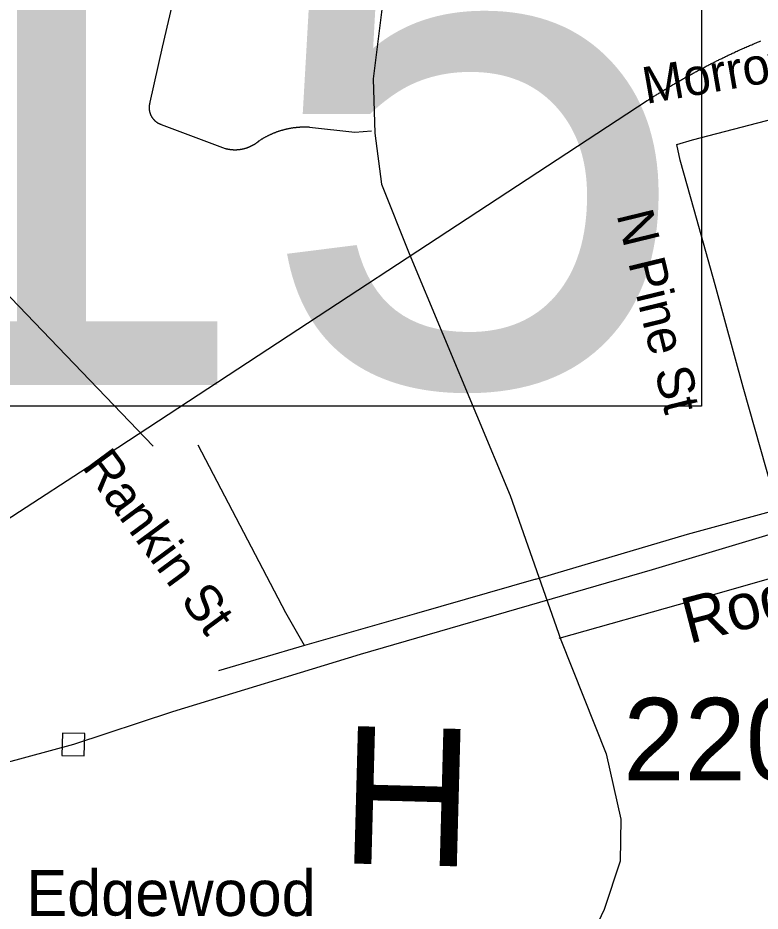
# Model space of a CAD drawing. Extents: x 1268485 to 1426702, y 514839 to 616766.
# Drawn here: x 1373328 to 1374658, y 560134 to 561733 of the extents above; entities that cross this region are included whole.
import ezdxf

# ---------------------------------------------------------------- set-up
doc = ezdxf.new("R2010")
doc.units = 0
for name, color, linetype in [('Old_Level_10', 7, 'Continuous'), ('Old_Level_22', 7, 'Continuous'), ('Old_Level_31', 7, 'Continuous'), ('Old_Level_32', 7, 'Continuous'), ('Old_Level_35', 7, 'Continuous'), ('Old_Level_4', 7, 'Continuous'), ('Old_Level_44', 7, 'Continuous'), ('Old_Level_50', 7, 'Continuous'), ('Old_Level_56', 7, 'Continuous'), ('Old_Level_8', 7, 'Continuous')]:
    doc.layers.add(name, color=color, linetype=linetype)

msp = doc.modelspace()

# ---------------------------------------------------------------- linework, layer by layer
at = {"layer": 'Old_Level_31'}
msp.add_line((1374028.666, 561312.434), (1374028.666, 561312.434), dxfattribs=at)
at = {"layer": 'Old_Level_32'}
for points in [[(1373942.661, 562378.286), (1373999.101, 562170.034), (1374009.929, 562038.405), (1373997.757, 561947.061), (1373985.586, 561791.778), (1373964.286, 561624.315), (1373967.329, 561526.883), (1373979.5, 561435.539), (1374028.988, 561311.728)], [(1374028.988, 561311.728), (1374210.026, 560878.369), (1374300.886, 560619.906), (1374382.006, 560415.344), (1374407.966, 560298.451), (1374407.326, 560223.623), (1374378.345, 560136.625), (1374345.224, 560066.199), (1374076.284, 559780.594), (1373765.462, 559467.214), (1373393.197, 559110.341)]]:
    msp.add_lwpolyline(points, dxfattribs=at)
at = {"layer": 'Old_Level_35'}
for p, q in [((1373584.954, 561542.513), (1373699.476, 561499.606)), ((1373841.474, 560609.731), (1373687.583, 560564.209))]:
    msp.add_line(p, q, dxfattribs=at)
for points in [[(1373608.023, 561773.196), (1373586.595, 561681.179), (1373564.654, 561582.293)], [(1374508.406, 561506.936), (1374536.396, 561515.241), (1374844.282, 561594.955), (1374899.338, 561607.053)], [(1373564.654, 561582.293), (1373564.552, 561581.832), (1373564.347, 561581.319), (1373564.244, 561580.857), (1373564.141, 561580.396), (1373564.039, 561579.884), (1373563.834, 561579.371), (1373563.731, 561578.961), (1373563.731, 561578.448), (1373563.629, 561577.936), (1373563.526, 561577.423), (1373563.526, 561576.961), (1373563.424, 561576.449), (1373563.424, 561575.936), (1373563.219, 561575.423), (1373563.219, 561574.962), (1373563.219, 561574.45), (1373563.219, 561573.937), (1373563.219, 561573.425), (1373563.219, 561572.963), (1373563.219, 561572.45), (1373563.219, 561571.938), (1373563.219, 561571.425), (1373563.219, 561570.964), (1373563.219, 561570.451), (1373563.219, 561569.939), (1373563.424, 561569.426), (1373563.424, 561568.913), (1373563.526, 561568.452), (1373563.526, 561567.939), (1373563.629, 561567.426), (1373563.731, 561566.914), (1373563.731, 561566.504), (1373563.834, 561565.991), (1373564.039, 561565.478), (1373564.141, 561565.017), (1373564.244, 561564.505), (1373564.347, 561564.043), (1373564.552, 561563.582), (1373564.654, 561563.069), (1373564.859, 561562.608), (1373564.962, 561562.147), (1373565.167, 561561.685), (1373565.372, 561561.172), (1373565.474, 561560.762), (1373565.782, 561560.25), (1373565.884, 561559.789), (1373566.089, 561559.379), (1373566.397, 561558.866), (1373566.5, 561558.456), (1373566.705, 561557.994), (1373567.012, 561557.584), (1373567.217, 561557.123), (1373567.525, 561556.713), (1373567.73, 561556.251), (1373568.037, 561555.79), (1373568.243, 561555.431), (1373568.653, 561555.021), (1373568.858, 561554.56), (1373569.165, 561554.201), (1373569.37, 561553.74), (1373569.78, 561553.38), (1373569.985, 561553.022), (1373570.396, 561552.56), (1373570.601, 561552.202), (1373571.011, 561551.792), (1373571.421, 561551.432), (1373571.626, 561551.074), (1373572.036, 561550.664), (1373572.344, 561550.356), (1373572.754, 561549.997), (1373573.164, 561549.639), (1373573.471, 561549.331), (1373573.779, 561548.921), (1373574.292, 561548.613), (1373574.599, 561548.306), (1373575.009, 561547.998), (1373575.419, 561547.691), (1373575.727, 561547.383), (1373576.137, 561547.075), (1373576.547, 561546.768), (1373576.957, 561546.511), (1373577.367, 561546.204), (1373577.777, 561545.948), (1373578.29, 561545.691), (1373578.598, 561545.383), (1373579.11, 561545.127), (1373579.52, 561544.871), (1373580.033, 561544.666), (1373580.341, 561544.461), (1373580.853, 561544.205), (1373581.263, 561544), (1373581.776, 561543.743), (1373582.289, 561543.538), (1373582.596, 561543.384), (1373583.109, 561543.179), (1373583.621, 561543.025), (1373584.032, 561542.82), (1373584.544, 561542.615), (1373584.954, 561542.513)], [(1373760.479, 561513.395), (1373761.299, 561513.857), (1373762.119, 561514.42), (1373762.837, 561514.933), (1373763.76, 561515.446), (1373764.477, 561516.01), (1373765.4, 561516.523), (1373766.118, 561516.984), (1373767.041, 561517.496), (1373767.758, 561517.958), (1373768.578, 561518.419), (1373769.501, 561518.932), (1373770.219, 561519.393), (1373771.142, 561519.854), (1373771.962, 561520.316), (1373772.782, 561520.829), (1373773.602, 561521.239), (1373774.525, 561521.7), (1373775.345, 561522.11), (1373776.268, 561522.572), (1373776.986, 561522.982), (1373777.908, 561523.443), (1373778.728, 561523.802), (1373779.651, 561524.263), (1373780.471, 561524.622), (1373781.394, 561525.083), (1373782.214, 561525.442), (1373783.137, 561525.801), (1373783.957, 561526.263), (1373784.88, 561526.621), (1373785.7, 561526.929), (1373786.623, 561527.288), (1373787.546, 561527.698), (1373788.468, 561528.056), (1373789.391, 561528.364), (1373790.211, 561528.774), (1373791.134, 561529.082), (1373791.954, 561529.441), (1373792.877, 561529.749), (1373793.902, 561530.056), (1373794.723, 561530.364), (1373795.645, 561530.671), (1373796.465, 561530.979), (1373797.491, 561531.235), (1373798.413, 561531.542), (1373799.234, 561531.799), (1373800.259, 561532.107), (1373801.079, 561532.363), (1373802.002, 561532.619), (1373803.027, 561532.927), (1373803.847, 561533.183), (1373804.873, 561533.439), (1373805.795, 561533.644), (1373806.718, 561533.9), (1373807.641, 561534.105), (1373808.461, 561534.31), (1373809.486, 561534.567), (1373810.409, 561534.772), (1373811.332, 561534.926), (1373812.255, 561535.182), (1373813.28, 561535.387), (1373814.1, 561535.541), (1373815.125, 561535.695), (1373816.15, 561535.9), (1373816.971, 561536.053), (1373817.996, 561536.208), (1373818.919, 561536.361), (1373819.841, 561536.515), (1373820.764, 561536.669), (1373821.789, 561536.823), (1373822.712, 561536.925), (1373823.635, 561537.079), (1373824.66, 561537.181), (1373825.48, 561537.233), (1373826.506, 561537.386), (1373827.531, 561537.489), (1373828.351, 561537.54), (1373829.376, 561537.694), (1373830.402, 561537.746), (1373831.222, 561537.796), (1373832.247, 561537.899), (1373833.272, 561537.951), (1373834.093, 561538.001), (1373835.118, 561538.053), (1373836.041, 561538.053), (1373836.963, 561538.104), (1373837.989, 561538.104), (1373838.911, 561538.206), (1373839.834, 561538.206), (1373840.859, 561538.206), (1373841.885, 561538.206), (1373842.705, 561538.206), (1373843.73, 561538.206), (1373844.755, 561538.206), (1373845.575, 561538.104), (1373846.601, 561538.104), (1373847.626, 561538.053), (1373848.549, 561538.053), (1373849.471, 561538.001), (1373850.394, 561537.951)], [(1373850.394, 561537.951), (1373931.595, 561528.774), (1373961.84, 561531.184)], [(1373699.476, 561499.606), (1373700.091, 561499.452), (1373700.706, 561499.298), (1373701.424, 561499.144), (1373702.142, 561498.991), (1373702.757, 561498.888), (1373703.372, 561498.683), (1373703.987, 561498.581), (1373704.602, 561498.426), (1373705.217, 561498.324), (1373705.832, 561498.273), (1373706.653, 561498.119), (1373707.268, 561498.016), (1373707.883, 561497.914), (1373708.498, 561497.811), (1373709.113, 561497.76), (1373709.831, 561497.709), (1373710.549, 561497.606), (1373711.164, 561497.555), (1373711.779, 561497.504), (1373712.497, 561497.453), (1373713.112, 561497.453), (1373713.727, 561497.401), (1373714.342, 561497.401), (1373715.162, 561497.299), (1373715.778, 561497.299), (1373716.393, 561497.299), (1373717.008, 561497.299), (1373717.725, 561497.299), (1373718.341, 561497.299), (1373718.956, 561497.299), (1373719.673, 561497.401), (1373720.391, 561497.401), (1373721.006, 561497.453), (1373721.621, 561497.453), (1373722.237, 561497.504), (1373722.954, 561497.555), (1373723.672, 561497.606), (1373724.287, 561497.709), (1373724.902, 561497.76), (1373725.62, 561497.811), (1373726.235, 561497.914), (1373726.85, 561498.016), (1373727.465, 561498.119), (1373728.081, 561498.273), (1373728.798, 561498.324), (1373729.516, 561498.426), (1373730.131, 561498.581), (1373730.746, 561498.683), (1373731.361, 561498.888), (1373731.977, 561498.991), (1373732.592, 561499.144), (1373733.207, 561499.298), (1373734.027, 561499.503), (1373734.642, 561499.606), (1373735.257, 561499.811), (1373735.873, 561500.016), (1373736.488, 561500.169), (1373737.103, 561500.374), (1373737.718, 561500.579), (1373738.333, 561500.836), (1373739.051, 561500.99), (1373739.666, 561501.195), (1373740.281, 561501.451), (1373740.896, 561501.707), (1373741.409, 561501.964), (1373742.024, 561502.117), (1373742.639, 561502.374), (1373743.254, 561502.682), (1373743.87, 561502.938), (1373744.485, 561503.194), (1373744.997, 561503.45), (1373745.613, 561503.758), (1373746.228, 561504.014), (1373746.843, 561504.322), (1373747.356, 561504.63), (1373747.971, 561504.937), (1373748.586, 561505.193), (1373749.098, 561505.501), (1373749.714, 561505.86), (1373750.226, 561506.168), (1373750.841, 561506.526), (1373751.457, 561506.834), (1373751.969, 561507.193), (1373752.482, 561507.5), (1373753.097, 561507.859), (1373753.61, 561508.269), (1373754.225, 561508.628), (1373754.737, 561508.987), (1373755.25, 561509.294), (1373755.865, 561509.756), (1373756.378, 561510.114), (1373756.89, 561510.524), (1373757.403, 561510.884), (1373758.018, 561511.294), (1373758.531, 561511.704), (1373759.043, 561512.114), (1373759.454, 561512.524), (1373759.966, 561512.934), (1373760.479, 561513.395)], [(1374689.365, 560853.384), (1374627.131, 561072.328), (1374577.201, 561255.542), (1374539.472, 561389.493), (1374514.66, 561478.434), (1374508.406, 561506.936)], [(1373841.474, 560609.731), (1373808.153, 560668.376), (1373650.981, 560968.572)], [(1374255.987, 560728.456), (1374290.231, 560738.555), (1374527.579, 560809.246), (1374689.365, 560853.384)], [(1374298.023, 560623.008), (1374534.756, 560689.701), (1374724.531, 560743.63)], [(1374255.987, 560728.456), (1374042.22, 560666.633), (1373841.474, 560609.731)]]:
    msp.add_lwpolyline(points, dxfattribs=at)
at = {"layer": 'Old_Level_4'}
msp.add_lwpolyline([(1371584.455, 562255.041), (1374552.681, 562255.041), (1374552.681, 561038.055), (1371584.455, 561038.055), (1371584.455, 562255.041)], dxfattribs=at)
at = {"layer": 'Old_Level_44'}
for points in [[(1374608.472, 561670.107), (1374610.522, 561671.08), (1374612.47, 561672.003), (1374614.521, 561672.926), (1374616.469, 561673.798), (1374618.519, 561674.771), (1374620.467, 561675.643), (1374622.518, 561676.566), (1374624.466, 561677.437), (1374626.516, 561678.36), (1374628.464, 561679.231), (1374630.515, 561680.103), (1374632.463, 561681.025), (1374634.616, 561681.897), (1374636.666, 561682.82), (1374638.614, 561683.691), (1374640.665, 561684.511), (1374642.613, 561685.383), (1374644.766, 561686.254), (1374646.714, 561687.126), (1374648.764, 561687.997), (1374650.712, 561688.817), (1374652.866, 561689.689), (1374654.916, 561690.509), (1374656.864, 561691.38), (1374658.915, 561692.201)], [(1374455.605, 561585.318), (1374457.143, 561586.24), (1374458.579, 561587.163), (1374460.014, 561588.188), (1374461.449, 561589.111), (1374462.987, 561590.085), (1374464.525, 561591.007), (1374465.961, 561591.93), (1374467.498, 561592.955), (1374469.036, 561593.878), (1374470.472, 561594.801), (1374472.01, 561595.775), (1374473.547, 561596.698), (1374474.983, 561597.621), (1374476.521, 561598.492), (1374477.956, 561599.415), (1374479.494, 561600.389), (1374481.032, 561601.312), (1374482.467, 561602.234), (1374484.005, 561603.208), (1374485.543, 561604.08), (1374486.978, 561605.003), (1374488.619, 561605.925), (1374490.157, 561606.796), (1374491.592, 561607.771), (1374493.13, 561608.642), (1374494.668, 561609.565), (1374496.103, 561610.436), (1374497.641, 561611.359), (1374499.076, 561612.23), (1374500.717, 561613.205), (1374502.255, 561614.076), (1374503.793, 561614.948), (1374505.228, 561615.819), (1374506.766, 561616.741), (1374508.406, 561617.613), (1374509.842, 561618.484), (1374511.38, 561619.356), (1374512.917, 561620.227), (1374514.455, 561621.15), (1374515.993, 561622.073), (1374517.531, 561622.945), (1374518.967, 561623.816), (1374520.607, 561624.636), (1374522.145, 561625.508), (1374523.58, 561626.379), (1374525.221, 561627.251), (1374526.758, 561628.122), (1374528.296, 561628.994), (1374529.834, 561629.865), (1374531.372, 561630.685), (1374532.91, 561631.557), (1374534.55, 561632.428), (1374535.986, 561633.248), (1374537.626, 561634.12), (1374539.164, 561634.94), (1374540.6, 561635.811), (1374542.24, 561636.631), (1374543.778, 561637.503), (1374545.418, 561638.324), (1374546.854, 561639.195), (1374548.494, 561640.015), (1374550.032, 561640.835), (1374551.672, 561641.707), (1374553.108, 561642.475), (1374554.748, 561643.296), (1374556.286, 561644.116), (1374557.926, 561644.936), (1374559.362, 561645.756), (1374561.002, 561646.628), (1374562.54, 561647.448), (1374564.078, 561648.269), (1374565.616, 561649.089), (1374567.256, 561649.857), (1374568.794, 561650.627), (1374570.332, 561651.447), (1374571.972, 561652.267), (1374573.51, 561653.087), (1374575.151, 561653.856), (1374576.586, 561654.676), (1374578.227, 561655.445), (1374579.867, 561656.266), (1374581.405, 561657.086), (1374583.045, 561657.804), (1374584.583, 561658.624), (1374586.121, 561659.392), (1374587.761, 561660.212), (1374589.402, 561660.93), (1374590.837, 561661.75), (1374592.478, 561662.52), (1374594.118, 561663.237), (1374595.759, 561664.058), (1374597.296, 561664.826), (1374598.834, 561665.544), (1374600.475, 561666.364), (1374602.013, 561667.133), (1374603.653, 561667.851), (1374605.293, 561668.62), (1374606.831, 561669.389), (1374608.472, 561670.107)], [(1373292.858, 560824.882), (1373489.708, 560953.04), (1374455.605, 561585.318)]]:
    msp.add_lwpolyline(points, dxfattribs=at)
at = {"layer": 'Old_Level_50'}
msp.add_line((1374028.666, 561312.434), (1374028.666, 561312.434), dxfattribs=at)
at = {"layer": 'Old_Level_56'}
for points in [[(1373570.495, 560966.443), (1372337.38, 562250.863), (1372016.625, 562413.744), (1371691.809, 562599.181), (1371365.397, 562766.083), (1371017.223, 562896.702), (1370371.652, 563121.657), (1369358.543, 566658.578), (1367834.266, 567007.802)], [(1375131.053, 560945.331), (1374464.492, 560745.049), (1373941.188, 560593.706), (1373604.951, 560490.823), (1373427.487, 560432.366), (1373051.242, 560330.088), (1372727.325, 560242.765), (1372414.135, 560201.246), (1372169.874, 560184.354), (1371918.596, 560325.679), (1371740.796, 560439.312), (1371596.318, 560518.458), (1371359.549, 560575.45), (1371218.182, 560610.312), (1371190.259, 560614.876), (1370933.785, 560508.186), (1370903.218, 560480.787), (1370684.208, 560237.277), (1370290.754, 559797.182), (1370242.186, 559770.147), (1369717.746, 559761.096)], [(1373407.082, 560412.767), (1373447.085, 560411.961), (1373447.892, 560451.964), (1373407.888, 560452.771), (1373407.082, 560412.767)]]:
    msp.add_lwpolyline(points, dxfattribs=at)

# ---------------------------------------------------------------- texts
at = {"layer": 'Old_Level_10'}
for s, height, rotation, p in [('Morrow Dr', 65.6167, 9.892822, (1374453.339, 561579.164)), ('N Pine St', 65.6167, 283.684578, (1374400.343, 561381.139)), ('Rankin St', 65.6167, 306.442992, (1373441.112, 560929.952)), ('Rogosin Blvd', 82.02083, 14.569269, (1374530.482, 560612.291))]:
    msp.add_text(s, height=height, rotation=rotation, dxfattribs=at).set_placement(p)
at = {"layer": 'Old_Level_22'}
for s, height, rotation, p in [('H', 246.062, 358.45125, (1373903.713, 560219.868)), ('Edgewood', 82.0208, 0.000017, (1373343.291, 560125.346))]:
    msp.add_text(s, height=height, rotation=rotation, dxfattribs=at).set_placement(p)
at = {"layer": 'Old_Level_4'}
msp.add_text('J315', height=1049.8646, dxfattribs=at).set_placement((1371490.552, 561076.276))
at = {"layer": 'Old_Level_8'}
msp.add_text('2201', height=147.6375, dxfattribs=at).set_placement((1374412.592, 560368.01))

doc.saveas('drawing.dxf')
